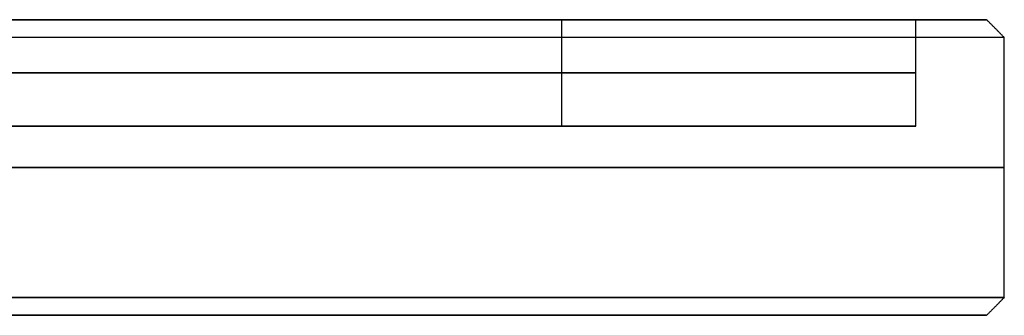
# Model space of a CAD drawing. Header units: centimetres. Extents: x -14.2 to 14.2, y -23.9 to 0.
# Tile 501 of 656: x -10.218 to -8.55, y -3.55 to -3.05. Entities that reach past the tile are written whole.
import ezdxf

# ---------------------------------------------------------------- set-up
doc = ezdxf.new("R2010")
doc.units = ezdxf.units.CM
doc.layers.add('Default', color=7, linetype='Continuous', true_color=0x000000)

msp = doc.modelspace()

# ---------------------------------------------------------------- linework, layer by layer
at = {"layer": 'Default'}
for p, q in [((-10.36, -3.05), (-9.3, -3.05)), ((-9.3, -3.23), (-9.3, -3.05)), ((-8.7, -3.05), (-8.58, -3.05)), ((-8.7, -3.23), (-8.7, -3.05)), ((-8.7, -3.23), (-9.3, -3.23)), ((-10.255, -3.55), (-8.58, -3.55))]:
    msp.add_line(p, q, dxfattribs=at)
at = {"layer": 'Default', "extrusion": (0, -1, 0)}
for centre, radius, start, end in [((-11.4, 0, 3.05), 2.82, 0, 180), ((-11.4, 0, 3.05), 2.82, 180, 360), ((-11.4, 0, 3.05), 2.7, 270, 90), ((-11.4, 0, 3.05), 2.1, 270, 90), ((-11.4, 0, 3.08), 2.85, 0, 180), ((-11.4, 0, 3.23), 2.1, 270, 90), ((-11.4, 0, 3.52), 2.85, 360, 180), ((-11.4, 0, 3.52), 2.85, 180, 360)]:
    msp.add_arc(centre, radius, start, end, dxfattribs=at)
at = {"layer": 'Default', "extrusion": (0, 1, 0)}
for centre, radius, start, end in [((11.4, 0, -3.08), 2.85, 180, 0), ((11.4, 0, -3.14), 2.7, 90, 270), ((11.4, 0, -3.14), 2.1, 90, 270), ((11.4, 0, -3.23), 2.7, 90, 270), ((11.4, 0, -3.3), 2.85, 0, 180), ((11.4, 0, -3.3), 2.85, 180, 0), ((11.4, 0, -3.55), 2.82, 180, 0), ((11.4, 0, -3.55), 2.82, 360, 180)]:
    msp.add_arc(centre, radius, start, end, dxfattribs=at)
at = {"layer": 'Default'}
for points in [[(-8.55, -3.08), (-8.565, -3.065), (-8.58, -3.05)], [(-8.55, -3.52), (-8.55, -3.3), (-8.55, -3.08)], [(-8.55, -3.52), (-8.565, -3.535), (-8.58, -3.55)]]:
    msp.add_open_spline(points, degree=2, dxfattribs=at)

doc.saveas('drawing.dxf')
